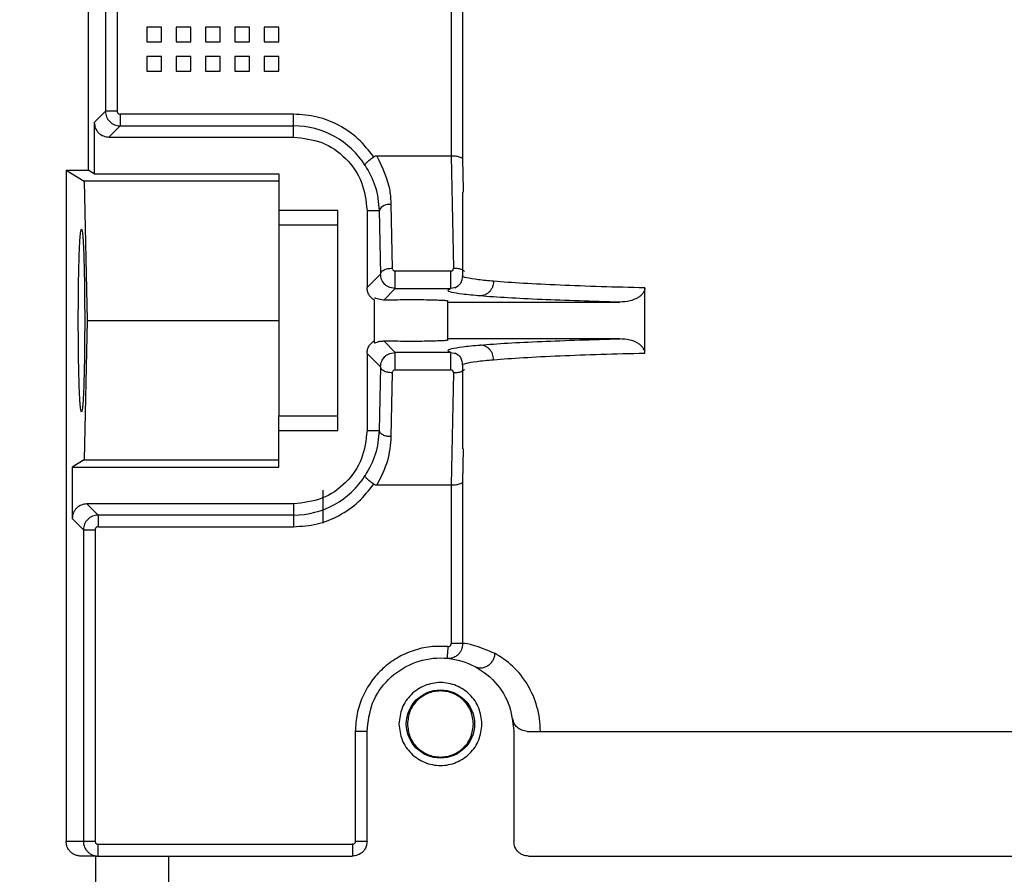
# Model space of a CAD drawing. Header units: inches. Extents: x 170 to 312, y 215 to 248.
# Tile 429 of 557: x 250.497 to 250.662, y 243.978 to 244.121. Entities that reach past the tile are written whole.
import ezdxf

# ---------------------------------------------------------------- set-up
doc = ezdxf.new("R2010")
doc.units = ezdxf.units.IN
doc.header["$LTSCALE"] = 0.25
doc.header["$MEASUREMENT"] = 0
doc.layers.add('ANNOTATIONS', color=1, linetype='Continuous')
doc.layers.add('STANDARD MOTOR LH', color=7, linetype='Continuous')
doc.styles.add('ARIAL', font='arial.ttf', dxfattribs={"height": 0.09375})
doc.dimstyles.new('STANDARD$0', dxfattribs={"dimtxt": 0.09375, "dimasz": 0.09375, "dimexe": 0.03125, "dimexo": 0.046875, "dimgap": 0.09, "dimtad": 0, "dimtih": 1, "dimtoh": 1, "dimdec": 4, "dimzin": 0, "dimdsep": 46, "dimtxsty": 'ARIAL', "dimcen": 0.09, "dimadec": 0, "dimazin": 0, "dimtfac": 1, "dimtdec": 4, "dimtofl": 0, "dimtmove": 0, "dimatfit": 1, "dimfxl": 1, "dimtolj": 1, "dimtzin": 0, "dimarcsym": 0})

# ---------------------------------------------------------------- blocks, each defined once
blk = doc.blocks.new('*D76')
at = {"layer": 'ANNOTATIONS', "color": 0, "lineweight": -2, "transparency": 16777216}
for p, q in [((250.2277552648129, 244.6685519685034), (250.2277552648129, 245.2761724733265)), ((251.4284425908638, 243.2752990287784), (251.4284425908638, 245.2761724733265)), ((250.3215052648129, 245.2449224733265), (250.6470028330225, 245.2449224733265)), ((251.3346925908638, 245.2449224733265), (251.0091950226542, 245.2449224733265))]:
    blk.add_line(p, q, dxfattribs=at)
at = {"layer": 'ANNOTATIONS', "color": 0, "transparency": 16777216}
for points in [[(250.3215052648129, 245.2605474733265), (250.3215052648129, 245.2292974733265), (250.2277552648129, 245.2449224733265)], [(251.3346925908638, 245.2605474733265), (251.3346925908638, 245.2292974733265), (251.4284425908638, 245.2449224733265)]]:
    blk.add_solid(points, dxfattribs=at)
at = {"layer": 'defpoints', "color": 0, "transparency": 16777216}
for p in [(250.2277552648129, 245.2449224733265), (250.2277552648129, 244.6216769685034), (251.4284425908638, 243.2284240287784)]:
    blk.add_point(p, dxfattribs=at)
at = {"layer": 'ANNOTATIONS', "color": 0, "transparency": 16777216, "insert": (250.8280989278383, 245.2449224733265), "char_height": 0.09375, "attachment_point": 5, "style": 'ARIAL'}
blk.add_mtext('\\A1;20"', dxfattribs=at)
blk = doc.blocks.new('*D77')
at = {"layer": 'ANNOTATIONS', "color": 0, "lineweight": -2, "transparency": 16777216}
for p, q in [((250.3659425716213, 244.2732890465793), (250.3659425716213, 244.8424586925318)), ((251.4284425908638, 243.2752990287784), (251.4284425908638, 244.8424586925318)), ((250.4596925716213, 244.8112086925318), (250.6120825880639, 244.8112086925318)), ((251.3346925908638, 244.8112086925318), (251.1823025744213, 244.8112086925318))]:
    blk.add_line(p, q, dxfattribs=at)
at = {"layer": 'ANNOTATIONS', "color": 0, "transparency": 16777216}
for points in [[(250.4596925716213, 244.8268336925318), (250.4596925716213, 244.7955836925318), (250.3659425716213, 244.8112086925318)], [(251.3346925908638, 244.8268336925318), (251.3346925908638, 244.7955836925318), (251.4284425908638, 244.8112086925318)]]:
    blk.add_solid(points, dxfattribs=at)
at = {"layer": 'defpoints', "color": 0, "transparency": 16777216}
for p in [(251.4284425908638, 244.8112086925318), (250.3659425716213, 244.2264140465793), (251.4284425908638, 243.2284240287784)]:
    blk.add_point(p, dxfattribs=at)
at = {"layer": 'ANNOTATIONS', "color": 0, "transparency": 16777216, "insert": (250.8971925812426, 244.8112086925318), "char_height": 0.09375, "attachment_point": 5, "style": 'ARIAL'}
blk.add_mtext('\\A1;17 3/8"', dxfattribs=at)

msp = doc.modelspace()

# ---------------------------------------------------------------- linework, layer by layer
at = {"layer": 'STANDARD MOTOR LH'}
for p, q in [((250.5081611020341, 244.2099852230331), (250.5081611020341, 244.096055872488)), ((250.5110592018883, 244.1754655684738), (250.5110592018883, 244.1059047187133)), ((250.5130264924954, 244.1754655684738), (250.5130264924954, 244.1059047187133)), ((250.5690121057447, 244.1754655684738), (250.5690063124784, 244.0983942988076)), ((250.5709785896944, 244.097866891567), (250.5709785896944, 244.1754655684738)), ((250.5180035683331, 244.1200332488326), (250.5180035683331, 244.117572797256)), ((250.5204642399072, 244.1200332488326), (250.5180035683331, 244.1200332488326)), ((250.5204642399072, 244.117572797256), (250.5204642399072, 244.1200332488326)), ((250.5229248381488, 244.1200332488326), (250.5229248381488, 244.117572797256)), ((250.5253855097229, 244.1200332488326), (250.5229248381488, 244.1200332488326)), ((250.5253855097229, 244.117572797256), (250.5253855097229, 244.1200332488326)), ((250.5278461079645, 244.1200332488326), (250.5278461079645, 244.117572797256)), ((250.5303067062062, 244.1200332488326), (250.5278461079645, 244.1200332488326)), ((250.5303067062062, 244.117572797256), (250.5303067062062, 244.1200332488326)), ((250.5327673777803, 244.1200332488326), (250.5327673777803, 244.117572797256)), ((250.5352279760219, 244.1200332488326), (250.5327673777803, 244.1200332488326)), ((250.5352279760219, 244.117572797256), (250.5352279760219, 244.1200332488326)), ((250.537688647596, 244.1200332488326), (250.537688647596, 244.117572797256)), ((250.5401492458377, 244.1200332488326), (250.537688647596, 244.1200332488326)), ((250.5401492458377, 244.117572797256), (250.5401492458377, 244.1200332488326)), ((250.5180035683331, 244.117572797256), (250.5204642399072, 244.117572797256)), ((250.5229248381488, 244.117572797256), (250.5253855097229, 244.117572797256)), ((250.5278461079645, 244.117572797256), (250.5303067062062, 244.117572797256)), ((250.5327673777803, 244.117572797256), (250.5352279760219, 244.117572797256)), ((250.537688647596, 244.117572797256), (250.5401492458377, 244.117572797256)), ((250.5204642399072, 244.1151123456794), (250.5180035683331, 244.1151123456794)), ((250.5180035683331, 244.1151123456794), (250.5180035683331, 244.1126513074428)), ((250.5204642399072, 244.1126513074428), (250.5204642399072, 244.1151123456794)), ((250.5253855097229, 244.1151123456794), (250.5229248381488, 244.1151123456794)), ((250.5229248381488, 244.1151123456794), (250.5229248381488, 244.1126513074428)), ((250.5253855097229, 244.1126513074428), (250.5253855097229, 244.1151123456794)), ((250.5278461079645, 244.1151123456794), (250.5278461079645, 244.1126513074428)), ((250.5303067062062, 244.1151123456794), (250.5278461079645, 244.1151123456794)), ((250.5303067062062, 244.1126513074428), (250.5303067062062, 244.1151123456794)), ((250.5327673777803, 244.1151123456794), (250.5327673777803, 244.1126513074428)), ((250.5352279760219, 244.1151123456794), (250.5327673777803, 244.1151123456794)), ((250.5352279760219, 244.1126513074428), (250.5352279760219, 244.1151123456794)), ((250.537688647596, 244.1151123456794), (250.537688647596, 244.1126513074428)), ((250.5401492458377, 244.1151123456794), (250.537688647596, 244.1151123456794)), ((250.5401492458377, 244.1126513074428), (250.5401492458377, 244.1151123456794)), ((250.5180035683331, 244.1126513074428), (250.5204642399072, 244.1126513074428)), ((250.5229248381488, 244.1126513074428), (250.5253855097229, 244.1126513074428)), ((250.5278461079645, 244.1126513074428), (250.5303067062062, 244.1126513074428)), ((250.5327673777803, 244.1126513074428), (250.5352279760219, 244.1126513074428)), ((250.537688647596, 244.1126513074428), (250.5401492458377, 244.1126513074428)), ((250.5110592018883, 244.1059047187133), (250.5091921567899, 244.1040379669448)), ((250.5130264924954, 244.1059047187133), (250.5110592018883, 244.1059047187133)), ((250.5426099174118, 244.1054130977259), (250.5135183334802, 244.1054130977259)), ((250.5426099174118, 244.101578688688), (250.5426099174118, 244.1054130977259)), ((250.5091921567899, 244.1040379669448), (250.5091921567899, 244.0954269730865)), ((250.5135183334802, 244.1034460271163), (250.5116512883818, 244.101578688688)), ((250.5135183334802, 244.1034460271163), (250.5426099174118, 244.1034460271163)), ((250.5116512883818, 244.101578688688), (250.5426099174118, 244.101578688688)), ((250.5690063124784, 244.0983942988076), (250.5565579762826, 244.0983942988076)), ((250.5690063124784, 244.0983942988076), (250.5693901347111, 244.0795977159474)), ((250.5710750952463, 244.0928069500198), (250.5709785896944, 244.097866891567)), ((250.5044701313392, 244.096055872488), (250.5044701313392, 243.9834687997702)), ((250.5044701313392, 244.096055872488), (250.5075192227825, 244.0941967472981)), ((250.5044701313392, 244.096055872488), (250.5081611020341, 244.096055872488)), ((250.5091921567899, 244.0954269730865), (250.5081611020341, 244.096055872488)), ((250.5091921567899, 244.0954269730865), (250.5401492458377, 244.0954269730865)), ((250.5401492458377, 244.0954269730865), (250.5401492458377, 244.0867954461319)), ((250.5075192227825, 244.0941967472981), (250.5079905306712, 244.0708206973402)), ((250.5401492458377, 244.0941967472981), (250.5075192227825, 244.0941967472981)), ((250.5709071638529, 244.0923370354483), (250.5709071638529, 244.0783340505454)), ((250.5710840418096, 244.0923370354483), (250.5710750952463, 244.0928069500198)), ((250.5589205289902, 244.0902596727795), (250.5591356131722, 244.0795953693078)), ((250.5499917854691, 244.0892758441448), (250.5401492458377, 244.0892758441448)), ((250.5499917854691, 244.0523661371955), (250.5499917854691, 244.0892758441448)), ((250.5549130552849, 244.0892758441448), (250.5549130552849, 244.0763558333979)), ((250.5549130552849, 244.0892758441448), (250.5569532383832, 244.0892758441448)), ((250.5569532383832, 244.0892758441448), (250.5571682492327, 244.0786109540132)), ((250.5499917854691, 244.0867954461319), (250.5401492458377, 244.0867954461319)), ((250.5571682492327, 244.0786109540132), (250.5549130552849, 244.0763558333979)), ((250.5689251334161, 244.0791131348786), (250.5596371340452, 244.0791131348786)), ((250.5596371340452, 244.0761616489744), (250.5577310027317, 244.0742555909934)), ((250.5596371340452, 244.0761616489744), (250.5587267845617, 244.0763364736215)), ((250.5596371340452, 244.0761616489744), (250.5689251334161, 244.0761616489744)), ((250.5698447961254, 244.0763388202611), (250.5689251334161, 244.0761616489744)), ((250.6014809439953, 244.0653547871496), (250.6014809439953, 244.0762871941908)), ((250.5561433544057, 244.0670619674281), (250.5561433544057, 244.074225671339)), ((250.5684464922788, 244.0675301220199), (250.5684464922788, 244.0741112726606)), ((250.5684464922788, 244.073896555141), (250.5972795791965, 244.073896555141)), ((250.5079905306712, 244.0708206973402), (250.5075192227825, 244.0474446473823)), ((250.5079905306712, 244.0708206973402), (250.5401492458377, 244.0708206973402)), ((250.5577310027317, 244.067386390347), (250.5596371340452, 244.0654803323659)), ((250.5972795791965, 244.0677448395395), (250.5684464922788, 244.0677448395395)), ((250.5549130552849, 244.0652861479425), (250.5549130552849, 244.0523661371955)), ((250.5549130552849, 244.0652861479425), (250.5571682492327, 244.0630304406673)), ((250.5587270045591, 244.0653055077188), (250.5596371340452, 244.0654803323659)), ((250.5689251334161, 244.0654803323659), (250.5596371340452, 244.0654803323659)), ((250.5689251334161, 244.0654803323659), (250.5698448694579, 244.0653031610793)), ((250.5709071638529, 244.0633061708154), (250.5709071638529, 244.049304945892)), ((250.5571682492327, 244.0630304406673), (250.5569532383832, 244.0523661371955)), ((250.5591356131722, 244.0620466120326), (250.5589205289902, 244.051381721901)), ((250.5596371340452, 244.0625288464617), (250.5689251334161, 244.0625288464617)), ((250.5693901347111, 244.0620436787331), (250.5690063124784, 244.0432476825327)), ((250.5401492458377, 244.046214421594), (250.5401492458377, 244.0548465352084)), ((250.5401492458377, 244.0548465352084), (250.5499917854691, 244.0548465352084)), ((250.5401492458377, 244.0523661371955), (250.5499917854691, 244.0523661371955)), ((250.5549130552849, 244.0523661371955), (250.5569532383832, 244.0523661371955)), ((250.5709785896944, 244.0437750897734), (250.5710840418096, 244.049304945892)), ((250.5075192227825, 244.0474446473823), (250.5055012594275, 244.046214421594)), ((250.5075192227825, 244.0474446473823), (250.5401492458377, 244.0474446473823)), ((250.5055012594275, 244.046214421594), (250.5055012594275, 244.0376040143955)), ((250.5055012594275, 244.046214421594), (250.5401492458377, 244.046214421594)), ((250.5709785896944, 244.0166291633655), (250.5709785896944, 244.0437750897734)), ((250.547531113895, 244.0368489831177), (250.547531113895, 244.0423547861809)), ((250.5565579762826, 244.0432476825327), (250.5690063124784, 244.0432476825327)), ((250.5690063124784, 244.0432476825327), (250.5690121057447, 244.0166291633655)), ((250.5079603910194, 244.0400632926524), (250.5098273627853, 244.0381959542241)), ((250.5426099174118, 244.0400632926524), (250.5079603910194, 244.0400632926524)), ((250.5426099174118, 244.0400632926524), (250.5426099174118, 244.0362288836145)), ((250.5055012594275, 244.0376040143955), (250.5073682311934, 244.0357366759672)), ((250.5426099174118, 244.0381959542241), (250.5098273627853, 244.0381959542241)), ((250.5073682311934, 244.0357366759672), (250.5073682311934, 243.9834687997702)), ((250.5073682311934, 244.0357366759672), (250.5093355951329, 244.0357366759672)), ((250.5093355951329, 244.0357366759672), (250.5093355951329, 243.9834687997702)), ((250.5098273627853, 244.0362288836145), (250.5426099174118, 244.0362288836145)), ((250.5709785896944, 244.0166291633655), (250.5690121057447, 244.0166291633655)), ((250.5549130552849, 244.0019233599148), (250.5529445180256, 244.0019233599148)), ((250.5529445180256, 244.0019233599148), (250.5529445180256, 243.9834687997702)), ((250.5549130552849, 243.9834687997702), (250.5549130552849, 244.0019233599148)), ((250.5795193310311, 244.0019233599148), (250.5795193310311, 243.9834687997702)), ((250.5093355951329, 243.9834687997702), (250.5044701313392, 243.9834687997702)), ((250.5098280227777, 243.9810077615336), (250.5098280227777, 243.9829765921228)), ((250.5098280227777, 243.9829765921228), (250.5524523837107, 243.9829765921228)), ((250.5524523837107, 243.9829765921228), (250.5524523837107, 243.9810077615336)), ((250.5549130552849, 243.9834687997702), (250.5529445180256, 243.9834687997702)), ((250.5093914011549, 243.9810077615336), (250.506932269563, 243.9810077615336)), ((250.5093914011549, 243.9810077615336), (250.5093914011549, 243.9746507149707)), ((250.521694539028, 243.9744359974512), (250.521694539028, 243.9810077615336)), ((250.521694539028, 243.9810077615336), (250.5524523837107, 243.9810077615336)), ((250.5819799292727, 243.9810077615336), (250.6951689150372, 243.9810077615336))]:
    msp.add_line(p, q, dxfattribs=at)
at = {"layer": 'STANDARD MOTOR LH', "flags": 128}
msp.add_lwpolyline([(250.5684760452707, 244.0161393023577), (250.5684421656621, 244.0157568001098), (250.5684095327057, 244.015388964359), (250.5683795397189, 244.0150498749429), (250.5683531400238, 244.0147524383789), (250.5683315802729, 244.0145089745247), (250.5683155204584, 244.0143276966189), (250.5683056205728, 244.0142162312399), (250.5683022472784, 244.014178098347)], dxfattribs=at)
at = {"layer": 'STANDARD MOTOR LH'}
msp.add_circle((250.5672161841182, 244.0031535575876), 0.005720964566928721, dxfattribs=at)
for centre, radius, start, end in [((250.5426098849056, 244.0892756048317), 0.0141701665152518, 32.16558920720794, 90), ((250.5585965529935, 244.0884486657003), 0.001839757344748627, 79.85748912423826, 153.281155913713), ((250.5426098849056, 244.0523661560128), 0.01417016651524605, 270, 327.8344107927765)]:
    msp.add_arc(centre, radius, start, end, dxfattribs=at)
for points, knots in [([(250.5110592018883, 244.1059047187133), (250.5110964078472, 244.1055827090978), (250.5111708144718, 244.1049387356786), (250.511739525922, 244.1041263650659), (250.512551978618, 244.1035574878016), (250.5131961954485, 244.1034831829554), (250.5135183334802, 244.1034460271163)], [0, 0, 0, 0, 0.2499754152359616, 0.4999152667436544, 0.7499346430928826, 0.9999999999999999, 0.9999999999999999, 0.9999999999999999, 0.9999999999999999]), ([(250.5130264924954, 244.1059047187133), (250.5130335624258, 244.1058399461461), (250.5130476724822, 244.1057106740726), (250.5131625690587, 244.1055496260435), (250.513323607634, 244.1054337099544), (250.5134530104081, 244.10542001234), (250.5135183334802, 244.1054130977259)], [0, 0, 0, 0, 0.2505282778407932, 0.5000004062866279, 0.7475980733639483, 1, 1, 1, 1]), ([(250.5135183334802, 244.1054130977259), (250.5135183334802, 244.1051608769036), (250.5135183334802, 244.1046563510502), (250.5135183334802, 244.104014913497), (250.5135183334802, 244.1035575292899), (250.5135183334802, 244.1034831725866), (250.5135183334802, 244.1034460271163)], [0, 0, 0, 0, 0.2500259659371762, 0.5001354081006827, 0.7502887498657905, 1, 1, 1, 1]), ([(250.5560232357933, 244.0982476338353), (250.5552115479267, 244.0992932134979), (250.553588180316, 244.1013843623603), (250.5502805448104, 244.1036348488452), (250.5465709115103, 244.1051325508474), (250.5439302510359, 244.1053195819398), (250.5426099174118, 244.1054130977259)], [0, 0, 0, 0, 0.2500016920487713, 0.5000008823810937, 0.7499997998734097, 1, 1, 1, 1]), ([(250.5091921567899, 244.1040379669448), (250.509229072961, 244.1037155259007), (250.5093028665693, 244.1030709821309), (250.5098718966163, 244.1022584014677), (250.5106843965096, 244.1016894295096), (250.5113289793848, 244.101615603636), (250.5116512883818, 244.101578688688)], [0, 0, 0, 0, 0.2501211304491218, 0.4999798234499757, 0.749976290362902, 1, 1, 1, 1]), ([(250.5426099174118, 244.101578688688), (250.5442220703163, 244.1013938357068), (250.547446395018, 244.1010241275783), (250.5515131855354, 244.0981789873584), (250.5543581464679, 244.0941122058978), (250.5547280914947, 244.0908879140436), (250.5549130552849, 244.0892758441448)], [0, 0, 0, 0, 0.2499978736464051, 0.4999986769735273, 0.750011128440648, 1, 1, 1, 1]), ([(250.5546051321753, 244.0968191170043), (250.5546052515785, 244.0968859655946), (250.5546054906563, 244.0970198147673), (250.5549064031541, 244.0973857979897), (250.5553934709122, 244.0978172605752), (250.5558156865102, 244.0981057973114), (250.5560232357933, 244.0982476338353)], [0, 0, 0, 0, 0.2493850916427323, 0.4993372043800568, 0.7538882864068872, 1, 1, 1, 1]), ([(250.5565579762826, 244.0983942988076), (250.5564604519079, 244.0983888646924), (250.5562714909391, 244.0983783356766), (250.5561041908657, 244.0982902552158), (250.5560232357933, 244.0982476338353)], [0, 0, 0, 0, 0.5161085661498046, 0.9999999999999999, 0.9999999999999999, 0.9999999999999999, 0.9999999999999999]), ([(250.5565579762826, 244.0983942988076), (250.5574664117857, 244.0964929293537), (250.5587235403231, 244.0938617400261), (250.5588777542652, 244.0910418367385), (250.5589205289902, 244.0902596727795)], [0, 0, 0, 0, 0.7226273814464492, 1, 1, 1, 1]), ([(250.5709785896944, 244.097866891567), (250.570961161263, 244.0979078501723), (250.5709285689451, 244.0979844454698), (250.5707387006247, 244.0981073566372), (250.5704500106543, 244.0982196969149), (250.5700734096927, 244.0983019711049), (250.5696188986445, 244.0983721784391), (250.5692465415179, 244.0983856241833), (250.5690063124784, 244.0983942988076)], [0, 0, 0, 0, 0.1555432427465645, 0.290876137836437, 0.4995439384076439, 0.6364959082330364, 0.7654825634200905, 1, 1, 1, 1]), ([(250.5546051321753, 244.0968191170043), (250.5552521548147, 244.0956561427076), (250.5565834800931, 244.0932631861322), (250.5568277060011, 244.0906295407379), (250.5569532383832, 244.0892758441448)], [0, 0, 0, 0, 0.4859989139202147, 1, 1, 1, 1]), ([(250.5401492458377, 244.0867954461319), (250.5401492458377, 244.0864699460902), (250.5401492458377, 244.0858189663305), (250.5401492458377, 244.0820884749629), (250.5401492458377, 244.0769096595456), (250.5401492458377, 244.0708208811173), (250.5401492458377, 244.0647321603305), (250.5401492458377, 244.0595535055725), (250.5401492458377, 244.055823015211), (250.5401492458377, 244.0551720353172), (250.5401492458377, 244.0548465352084)], [0, 0, 0, 0, 0.1250078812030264, 0.2500079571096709, 0.3749972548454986, 0.5000059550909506, 0.6250027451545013, 0.749992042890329, 0.8749921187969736, 1, 1, 1, 1]), ([(250.5065109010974, 244.0708206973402), (250.5065182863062, 244.0727809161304), (250.5065295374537, 244.0757672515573), (250.5065967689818, 244.0793414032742), (250.5066795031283, 244.0822696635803), (250.5067902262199, 244.084532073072), (250.5069227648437, 244.0859131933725), (250.507047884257, 244.0863532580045), (250.5071731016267, 244.0859130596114), (250.5073055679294, 244.0845320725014), (250.5074164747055, 244.0822696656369), (250.507499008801, 244.07934140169), (250.5075664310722, 244.0757672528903), (250.5075776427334, 244.0727809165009), (250.5075850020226, 244.0708206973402)], [0, 0, 0, 0, 0.1212330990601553, 0.1846950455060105, 0.2498688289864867, 0.3548210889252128, 0.4224296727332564, 0.5000120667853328, 0.5775702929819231, 0.6451788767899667, 0.7501311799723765, 0.8153049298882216, 0.8787669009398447, 1, 1, 1, 1]), ([(250.5571682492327, 244.0786109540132), (250.5572042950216, 244.0787376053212), (250.5572763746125, 244.0789908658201), (250.5577343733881, 244.0793121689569), (250.5583767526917, 244.0795412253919), (250.5588826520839, 244.079577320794), (250.5591356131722, 244.0795953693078)], [0, 0, 0, 0, 0.2500101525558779, 0.4999371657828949, 0.7499573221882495, 1, 1, 1, 1]), ([(250.5587267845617, 244.0763364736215), (250.5585781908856, 244.0764053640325), (250.5582759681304, 244.0765454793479), (250.5577705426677, 244.0769632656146), (250.5572829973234, 244.0776477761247), (250.5572065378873, 244.0782895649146), (250.5571682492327, 244.0786109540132)], [0, 0, 0, 0, 0.1672285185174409, 0.340123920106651, 0.6695533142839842, 1, 1, 1, 1]), ([(250.5591356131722, 244.0795953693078), (250.5591435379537, 244.0795323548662), (250.5591591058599, 244.0794085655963), (250.5592575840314, 244.0792749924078), (250.5593574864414, 244.079192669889), (250.5594431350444, 244.0791468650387), (250.5595373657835, 244.0791184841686), (250.5596035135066, 244.0791149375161), (250.5596371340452, 244.0791131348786)], [0, 0, 0, 0, 0.2626240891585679, 0.5159141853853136, 0.641607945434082, 0.7607270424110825, 0.8783860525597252, 1, 1, 1, 1]), ([(250.5596371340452, 244.0761616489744), (250.5596371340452, 244.0761800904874), (250.5596371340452, 244.0762169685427), (250.5596371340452, 244.0764330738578), (250.5596371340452, 244.0767525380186), (250.5596371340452, 244.0771636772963), (250.5596371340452, 244.0776394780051), (250.5596371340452, 244.0781454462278), (250.5596371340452, 244.0786555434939), (250.5596371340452, 244.0789605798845), (250.5596371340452, 244.0791131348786)], [0, 0, 0, 0, 0.1250047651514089, 0.2499758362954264, 0.3749368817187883, 0.5000830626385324, 0.6248986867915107, 0.7500256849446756, 0.8749826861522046, 0.9999999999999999, 0.9999999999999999, 0.9999999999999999, 0.9999999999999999]), ([(250.5689251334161, 244.0791131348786), (250.5689584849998, 244.0791151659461), (250.5690237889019, 244.0791191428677), (250.569116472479, 244.0791472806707), (250.5691995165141, 244.0791932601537), (250.5692949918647, 244.0792751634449), (250.5693834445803, 244.0794117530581), (250.5693878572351, 244.07953440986), (250.5693901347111, 244.0795977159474)], [0, 0, 0, 0, 0.1227199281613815, 0.2402911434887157, 0.3586369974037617, 0.483293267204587, 0.7333153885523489, 1, 1, 1, 1]), ([(250.5689251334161, 244.0791131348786), (250.5689251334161, 244.0789605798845), (250.5689251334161, 244.0786555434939), (250.5689251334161, 244.0781454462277), (250.5689251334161, 244.0776394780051), (250.5689251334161, 244.0771636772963), (250.5689251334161, 244.0767525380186), (250.5689251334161, 244.0764330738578), (250.5689251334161, 244.0762169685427), (250.5689251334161, 244.0761800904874), (250.5689251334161, 244.0761616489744)], [0, 0, 0, 0, 0.1250173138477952, 0.2499743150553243, 0.3751013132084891, 0.4999169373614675, 0.6250631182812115, 0.7500241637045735, 0.874995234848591, 0.9999999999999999, 0.9999999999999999, 0.9999999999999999, 0.9999999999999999]), ([(250.5693901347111, 244.0795977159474), (250.5696512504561, 244.0795959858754), (250.5700541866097, 244.0795933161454), (250.5705344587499, 244.0794791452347), (250.5708568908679, 244.0793523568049), (250.5710994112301, 244.0792029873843), (250.5711908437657, 244.0790881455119), (250.571230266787, 244.0790386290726)], [0, 0, 0, 0, 0.3247943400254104, 0.5012006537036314, 0.6819618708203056, 0.8628713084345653, 0.9999999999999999, 0.9999999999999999, 0.9999999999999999, 0.9999999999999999]), ([(250.5709071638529, 244.0783352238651), (250.5708386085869, 244.0778572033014), (250.5707002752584, 244.0768926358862), (250.5699950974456, 244.0764761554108), (250.5696393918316, 244.0762660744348)], [0, 0, 0, 0, 0.4955802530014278, 1, 1, 1, 1]), ([(250.5761260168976, 244.0773918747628), (250.5752315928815, 244.0774769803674), (250.5732389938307, 244.0776665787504), (250.5715351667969, 244.077971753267), (250.5707563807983, 244.0782034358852), (250.5709415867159, 244.0783232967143), (250.5709582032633, 244.0783340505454)], [0, 0, 0, 0, 0.2810953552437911, 0.6262246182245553, 0.9664651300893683, 0.9999999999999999, 0.9999999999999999, 0.9999999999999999, 0.9999999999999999]), ([(250.5761260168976, 244.0773918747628), (250.5760922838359, 244.0770850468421), (250.5760403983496, 244.0766131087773), (250.5757550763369, 244.0760443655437), (250.5754616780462, 244.0756522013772), (250.5750998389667, 244.0753343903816), (250.5745743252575, 244.075025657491), (250.5741386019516, 244.0749696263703), (250.5738552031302, 244.0749331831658)], [0, 0, 0, 0, 0.2395527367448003, 0.3684607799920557, 0.4999479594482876, 0.631528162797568, 0.7603422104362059, 1, 1, 1, 1]), ([(250.6014809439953, 244.0762871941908), (250.5989910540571, 244.0763516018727), (250.5938466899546, 244.076484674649), (250.5870017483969, 244.0767396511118), (250.580737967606, 244.0770401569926), (250.5776921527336, 244.0772724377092), (250.5761260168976, 244.0773918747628)], [0, 0, 0, 0, 0.227465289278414, 0.4699662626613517, 0.7274605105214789, 1, 1, 1, 1]), ([(250.5561433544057, 244.074225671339), (250.5559689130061, 244.0743440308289), (250.5556208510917, 244.0745801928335), (250.5552331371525, 244.0750943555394), (250.5549630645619, 244.0756934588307), (250.55492982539, 244.076133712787), (250.5549130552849, 244.0763558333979)], [0, 0, 0, 0, 0.2446121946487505, 0.4880732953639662, 0.7417184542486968, 1, 1, 1, 1]), ([(250.5738552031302, 244.0749331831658), (250.5728033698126, 244.0750311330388), (250.5706997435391, 244.0752270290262), (250.5689605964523, 244.0755353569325), (250.5682044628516, 244.0758491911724), (250.5686849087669, 244.0760574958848), (250.5689251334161, 244.0761616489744)], [0, 0, 0, 0, 0.2500005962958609, 0.4999915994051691, 0.749994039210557, 1, 1, 1, 1]), ([(250.5972795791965, 244.073896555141), (250.5949771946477, 244.0739596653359), (250.5902330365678, 244.0740897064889), (250.5839370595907, 244.0743300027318), (250.5781767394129, 244.0746105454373), (250.5753207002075, 244.0748237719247), (250.5738552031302, 244.0749331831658)], [0, 0, 0, 0, 0.229207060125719, 0.4722905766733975, 0.7292205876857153, 1, 1, 1, 1]), ([(250.6014809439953, 244.0762871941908), (250.6014675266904, 244.0761447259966), (250.6014398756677, 244.0758511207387), (250.6012105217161, 244.0754107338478), (250.6008313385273, 244.0749853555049), (250.6000930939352, 244.0744708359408), (250.5988921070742, 244.0740038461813), (250.5978455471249, 244.0739342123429), (250.5972795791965, 244.073896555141)], [0, 0, 0, 0, 0.08103352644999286, 0.166997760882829, 0.2776752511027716, 0.4038083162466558, 0.6775861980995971, 1, 1, 1, 1]), ([(250.5577310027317, 244.0742555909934), (250.5573011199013, 244.0743054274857), (250.5566309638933, 244.0743831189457), (250.5562101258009, 244.0746039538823), (250.5561652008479, 244.0745874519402), (250.5561433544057, 244.0745794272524)], [0, 0, 0, 0, 0.478923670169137, 0.7466071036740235, 1, 1, 1, 1]), ([(250.5577310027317, 244.0742555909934), (250.5581980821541, 244.0742707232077), (250.5591211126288, 244.0743006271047), (250.5608924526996, 244.0743232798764), (250.5627122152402, 244.07432947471), (250.5645103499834, 244.0743146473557), (250.5660547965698, 244.0742853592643), (250.5672832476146, 244.074241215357), (250.56823024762, 244.0741842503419), (250.5683692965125, 244.0741373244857), (250.5684464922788, 244.0741112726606)], [0, 0, 0, 0, 0.1284302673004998, 0.2538006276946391, 0.3761786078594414, 0.4955461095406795, 0.6227115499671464, 0.7298097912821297, 0.8499985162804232, 1, 1, 1, 1]), ([(250.5075850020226, 244.0708206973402), (250.5075776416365, 244.0688606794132), (250.5075664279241, 244.0658745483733), (250.5074990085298, 244.0623005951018), (250.5074164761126, 244.0593722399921), (250.5073055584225, 244.0571102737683), (250.5071731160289, 244.0557279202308), (250.5070478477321, 244.0552892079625), (250.5069228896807, 244.055727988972), (250.5067901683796, 244.0571093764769), (250.5066795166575, 244.0593722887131), (250.5065967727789, 244.0623004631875), (250.5065295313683, 244.0658742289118), (250.5065182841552, 244.0688604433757), (250.5065109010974, 244.0708206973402)], [0, 0, 0, 0, 0.1212228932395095, 0.1846857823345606, 0.2498604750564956, 0.3548142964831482, 0.4224280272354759, 0.4999858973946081, 0.5775678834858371, 0.6451774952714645, 0.7501383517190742, 0.8153130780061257, 0.8787651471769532, 1, 1, 1, 1]), ([(250.5549130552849, 244.0652861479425), (250.5549301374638, 244.0655068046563), (250.554964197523, 244.0659467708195), (250.5552316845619, 244.0665453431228), (250.5556191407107, 244.0670615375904), (250.5559675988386, 244.0672973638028), (250.5561433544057, 244.0674163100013)], [0, 0, 0, 0, 0.2567030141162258, 0.5118386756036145, 0.7537808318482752, 1, 1, 1, 1]), ([(250.5561433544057, 244.0670619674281), (250.5561640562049, 244.0670552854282), (250.556206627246, 244.0670415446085), (250.5565456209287, 244.0671928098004), (250.5570425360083, 244.0673578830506), (250.5575024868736, 244.0673769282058), (250.5577310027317, 244.067386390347)], [0, 0, 0, 0, 0.252830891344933, 0.5199197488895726, 0.7614833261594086, 1, 1, 1, 1]), ([(250.5684464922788, 244.0675301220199), (250.568365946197, 244.0675036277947), (250.5682146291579, 244.0674538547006), (250.5671551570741, 244.0673941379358), (250.5658867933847, 244.0673525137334), (250.5644228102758, 244.0673267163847), (250.5627629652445, 244.0673125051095), (250.5609256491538, 244.0673179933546), (250.5591354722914, 244.067340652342), (250.5582028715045, 244.067371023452), (250.5577310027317, 244.067386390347)], [0, 0, 0, 0, 0.1528546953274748, 0.2871588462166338, 0.402911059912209, 0.4999970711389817, 0.6204160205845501, 0.7438818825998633, 0.8704117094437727, 1, 1, 1, 1]), ([(250.5689251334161, 244.0654803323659), (250.5686849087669, 244.0655844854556), (250.5682044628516, 244.065792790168), (250.5689605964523, 244.0661066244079), (250.5706997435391, 244.0664149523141), (250.5728033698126, 244.0666108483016), (250.5738552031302, 244.0667087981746)], [0, 0, 0, 0, 0.2500059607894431, 0.5000084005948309, 0.7499994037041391, 1, 1, 1, 1]), ([(250.5738552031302, 244.0667087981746), (250.5753207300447, 244.0668182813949), (250.5781768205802, 244.0670316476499), (250.5839371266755, 244.0673111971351), (250.5902331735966, 244.0675517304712), (250.5949772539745, 244.0676817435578), (250.5972795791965, 244.0677448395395)], [0, 0, 0, 0, 0.2707806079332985, 0.5277104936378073, 0.7707956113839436, 1, 1, 1, 1]), ([(250.5761260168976, 244.0642495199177), (250.5760925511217, 244.0645556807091), (250.5760410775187, 244.0650265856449), (250.5757567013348, 244.065594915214), (250.5754639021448, 244.0659869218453), (250.5751023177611, 244.0663052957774), (250.5745762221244, 244.0666158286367), (250.5741394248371, 244.066672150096), (250.5738552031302, 244.0667087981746)], [0, 0, 0, 0, 0.2390259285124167, 0.3676450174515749, 0.4990264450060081, 0.6306337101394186, 0.7596552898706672, 1, 1, 1, 1]), ([(250.6014809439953, 244.0653547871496), (250.6014673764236, 244.0654982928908), (250.6014394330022, 244.0657938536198), (250.6012064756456, 244.0662368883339), (250.6008230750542, 244.066663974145), (250.6000775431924, 244.0671789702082), (250.5988786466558, 244.0676403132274), (250.597837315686, 244.0677083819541), (250.5972795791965, 244.0677448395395)], [0, 0, 0, 0, 0.08161357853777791, 0.1680892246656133, 0.2798705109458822, 0.4067215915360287, 0.6822402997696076, 1, 1, 1, 1]), ([(250.5571682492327, 244.0630304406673), (250.5571845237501, 244.0632378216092), (250.5572146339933, 244.0636215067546), (250.5574540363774, 244.0642247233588), (250.557815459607, 244.0647179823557), (250.5582769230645, 244.0650958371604), (250.5585785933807, 244.0652363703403), (250.5587270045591, 244.0653055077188)], [0, 0, 0, 0, 0.2134795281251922, 0.3949684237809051, 0.6606619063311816, 0.8330576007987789, 1, 1, 1, 1]), ([(250.5596371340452, 244.0625288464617), (250.5596371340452, 244.0626814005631), (250.5596371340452, 244.0629864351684), (250.5596371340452, 244.0634963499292), (250.5596371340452, 244.0640022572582), (250.5596371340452, 244.0644781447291), (250.5596371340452, 244.0648894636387), (250.5596371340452, 244.065208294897), (250.5596371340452, 244.0654243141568), (250.5596371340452, 244.0654616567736), (250.5596371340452, 244.0654803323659)], [0, 0, 0, 0, 0.1250268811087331, 0.2499934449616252, 0.3749859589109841, 0.4999461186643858, 0.625101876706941, 0.7499813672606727, 0.87496200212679, 1, 1, 1, 1]), ([(250.5689251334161, 244.0654803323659), (250.5689251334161, 244.0654616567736), (250.5689251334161, 244.0654243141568), (250.5689251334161, 244.065208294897), (250.5689251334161, 244.0648894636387), (250.5689251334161, 244.0644781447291), (250.5689251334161, 244.0640022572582), (250.5689251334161, 244.0634963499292), (250.5689251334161, 244.0629864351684), (250.5689251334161, 244.0626814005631), (250.5689251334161, 244.0625288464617)], [0, 0, 0, 0, 0.12503799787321, 0.2500186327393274, 0.374898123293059, 0.5000538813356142, 0.6250140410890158, 0.7500065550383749, 0.8749731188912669, 1, 1, 1, 1]), ([(250.5696394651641, 244.0653759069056), (250.5699983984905, 244.0651628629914), (250.5707099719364, 244.0647405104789), (250.5708417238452, 244.0637681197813), (250.5709070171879, 244.0632862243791)], [0, 0, 0, 0, 0.5044220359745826, 1, 1, 1, 1]), ([(250.5761260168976, 244.0642495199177), (250.5776921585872, 244.0643692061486), (250.5807379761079, 244.0646019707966), (250.5870016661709, 244.0649022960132), (250.5938466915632, 244.0651573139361), (250.5989910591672, 244.0652903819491), (250.6014809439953, 244.0653547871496)], [0, 0, 0, 0, 0.2725397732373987, 0.5300327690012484, 0.7725348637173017, 1, 1, 1, 1]), ([(250.5709587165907, 244.0633061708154), (250.5709418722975, 244.0633169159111), (250.5707648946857, 244.0634298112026), (250.5714767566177, 244.0636510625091), (250.5730817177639, 244.0639581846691), (250.5751095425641, 244.0641522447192), (250.5761260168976, 244.0642495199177)], [0, 0, 0, 0, 0.03388529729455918, 0.3560220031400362, 0.6771974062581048, 1, 1, 1, 1]), ([(250.5591356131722, 244.0620466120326), (250.5588826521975, 244.0620646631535), (250.5583767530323, 244.0621007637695), (250.5577343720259, 244.0623297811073), (250.5572764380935, 244.0626511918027), (250.5572043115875, 244.062904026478), (250.5571682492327, 244.0630304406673)], [0, 0, 0, 0, 0.2500665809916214, 0.5001106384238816, 0.7500615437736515, 1, 1, 1, 1]), ([(250.5596371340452, 244.0625288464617), (250.5596038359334, 244.0625267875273), (250.5595381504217, 244.0625227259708), (250.5594114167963, 244.0624845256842), (250.559274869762, 244.0623919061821), (250.5591591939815, 244.0622338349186), (250.5591435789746, 244.0621098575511), (250.5591356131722, 244.0620466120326)], [0, 0, 0, 0, 0.1207480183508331, 0.238193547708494, 0.4831003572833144, 0.7363100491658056, 1, 1, 1, 1]), ([(250.5693901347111, 244.0620436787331), (250.5693876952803, 244.0621066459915), (250.5693829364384, 244.0622294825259), (250.5692949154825, 244.0623652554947), (250.5692006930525, 244.0624489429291), (250.5691176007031, 244.0624947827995), (250.5690245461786, 244.0625228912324), (250.5689588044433, 244.0625268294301), (250.5689251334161, 244.0625288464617)], [0, 0, 0, 0, 0.264585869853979, 0.5161541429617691, 0.6402832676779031, 0.7582570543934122, 0.8761862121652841, 1, 1, 1, 1]), ([(250.5712273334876, 244.0625998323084), (250.5711887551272, 244.0625515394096), (250.5710981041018, 244.0624380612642), (250.5708567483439, 244.0622897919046), (250.5705345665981, 244.0621620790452), (250.5700541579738, 244.0620481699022), (250.569651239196, 244.0620454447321), (250.5693901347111, 244.0620436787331)], [0, 0, 0, 0, 0.1344350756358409, 0.3158941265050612, 0.4972766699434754, 0.6742189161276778, 1, 1, 1, 1]), ([(250.5549130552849, 244.0523661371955), (250.5547280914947, 244.0507540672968), (250.5543581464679, 244.0475297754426), (250.5515131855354, 244.043462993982), (250.547446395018, 244.0406178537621), (250.5442220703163, 244.0402481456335), (250.5426099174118, 244.0400632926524)], [0, 0, 0, 0, 0.249988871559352, 0.5000013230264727, 0.750002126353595, 1, 1, 1, 1]), ([(250.5569532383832, 244.0523661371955), (250.5568273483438, 244.051010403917), (250.5565827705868, 244.0483765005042), (250.5552512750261, 244.0459835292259), (250.5546051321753, 244.0448222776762)], [0, 0, 0, 0, 0.5147239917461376, 1, 1, 1, 1]), ([(250.5569532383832, 244.0523661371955), (250.5569892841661, 244.0522394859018), (250.5570613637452, 244.0519862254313), (250.5575193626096, 244.0516649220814), (250.5581617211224, 244.0514358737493), (250.5586675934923, 244.0513997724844), (250.5589205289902, 244.051381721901)], [0, 0, 0, 0, 0.2500161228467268, 0.4999491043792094, 0.7499752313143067, 1, 1, 1, 1]), ([(250.5589205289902, 244.051381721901), (250.5588063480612, 244.0500046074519), (250.5585716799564, 244.047174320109), (250.5572411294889, 244.0445798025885), (250.5565579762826, 244.0432476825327)], [0, 0, 0, 0, 0.486563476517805, 1, 1, 1, 1]), ([(250.5560232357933, 244.0433937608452), (250.555815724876, 244.043535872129), (250.5553937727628, 244.0438248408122), (250.554906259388, 244.044255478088), (250.5546055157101, 244.0446216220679), (250.5546052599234, 244.0447554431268), (250.5546051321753, 244.0448222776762)], [0, 0, 0, 0, 0.2462206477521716, 0.5006643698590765, 0.7506156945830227, 1, 1, 1, 1]), ([(250.5690063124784, 244.0432476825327), (250.5692465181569, 244.0432561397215), (250.5696188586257, 244.043269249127), (250.570073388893, 244.0433392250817), (250.5704499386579, 244.043422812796), (250.5707382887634, 244.0435333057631), (250.5709289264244, 244.0436581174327), (250.5709612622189, 244.0437342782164), (250.5709785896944, 244.0437750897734)], [0, 0, 0, 0, 0.2344739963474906, 0.3634558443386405, 0.5004546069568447, 0.7090583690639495, 0.844095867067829, 1, 1, 1, 1]), ([(250.5426099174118, 244.0362288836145), (250.5439302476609, 244.0363221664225), (250.5465709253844, 244.0365087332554), (250.550280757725, 244.0380064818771), (250.5535878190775, 244.0402576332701), (250.5552114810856, 244.0423484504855), (250.5560232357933, 244.0433937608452)], [0, 0, 0, 0, 0.2499984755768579, 0.5000002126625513, 0.7500236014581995, 0.9999999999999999, 0.9999999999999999, 0.9999999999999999, 0.9999999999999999]), ([(250.5560232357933, 244.0433937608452), (250.5561042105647, 244.0433513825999), (250.5562716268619, 244.0432637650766), (250.5564604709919, 244.043253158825), (250.5565579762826, 244.0432476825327)], [0, 0, 0, 0, 0.4836731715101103, 1, 1, 1, 1]), ([(250.5079603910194, 244.0400632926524), (250.5076381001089, 244.0400260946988), (250.5069937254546, 244.0399517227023), (250.5061805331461, 244.0393836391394), (250.5056121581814, 244.0385706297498), (250.5055382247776, 244.0379262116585), (250.5055012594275, 244.0376040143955)], [0, 0, 0, 0, 0.250088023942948, 0.500015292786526, 0.750016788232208, 1, 1, 1, 1]), ([(250.5098273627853, 244.0381959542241), (250.5095051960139, 244.0381588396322), (250.5088608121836, 244.0380846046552), (250.5080487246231, 244.0375149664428), (250.5074798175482, 244.0367026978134), (250.507405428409, 244.0360586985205), (250.5073682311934, 244.0357366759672)], [0, 0, 0, 0, 0.2500440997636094, 0.5001272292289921, 0.750045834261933, 1, 1, 1, 1]), ([(250.5098273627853, 244.0381959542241), (250.5098273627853, 244.0381588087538), (250.5098273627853, 244.0380844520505), (250.5098273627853, 244.0376270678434), (250.5098273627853, 244.0369856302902), (250.5098273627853, 244.0364811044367), (250.5098273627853, 244.0362288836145)], [0, 0, 0, 0, 0.2497112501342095, 0.4998645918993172, 0.7499740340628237, 1, 1, 1, 1]), ([(250.5098273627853, 244.0362288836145), (250.5097624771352, 244.0362218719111), (250.5096330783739, 244.0362078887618), (250.5094725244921, 244.0360923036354), (250.5093559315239, 244.0359317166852), (250.5093424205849, 244.0358021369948), (250.5093355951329, 244.0357366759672)], [0, 0, 0, 0, 0.2506808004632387, 0.4999223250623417, 0.7473709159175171, 1, 1, 1, 1]), ([(250.5684760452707, 244.0161393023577), (250.5674880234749, 244.0161674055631), (250.565511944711, 244.0162236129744), (250.5626066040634, 244.0155310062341), (250.5599025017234, 244.0142995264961), (250.5575112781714, 244.0125262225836), (250.5555337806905, 244.0103010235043), (250.5540680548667, 244.0077162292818), (250.5531224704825, 244.0048832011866), (250.5530038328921, 244.002909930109), (250.5529445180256, 244.0019233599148)], [0, 0, 0, 0, 0.1250006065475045, 0.2500056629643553, 0.3750061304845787, 0.4999981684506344, 0.6250038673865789, 0.7499959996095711, 0.8750062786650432, 1, 1, 1, 1]), ([(250.5683022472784, 244.014178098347), (250.5685135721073, 244.0141753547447), (250.5689090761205, 244.0141702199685), (250.5695660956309, 244.0143668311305), (250.5701202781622, 244.0147182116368), (250.570540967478, 244.0151960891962), (250.570793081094, 244.0156490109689), (250.5709496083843, 244.0161329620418), (250.5709690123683, 244.0164651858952), (250.5709785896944, 244.0166291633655)], [0, 0, 0, 0, 0.1549444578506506, 0.2899855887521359, 0.4996443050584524, 0.6291031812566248, 0.755593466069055, 0.8793669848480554, 1, 1, 1, 1]), ([(250.5684760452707, 244.0161393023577), (250.5685110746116, 244.0161381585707), (250.5685795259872, 244.0161359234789), (250.5686796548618, 244.0161587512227), (250.5687716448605, 244.016202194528), (250.5688543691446, 244.016263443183), (250.5689232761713, 244.0163396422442), (250.5689746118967, 244.0164273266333), (250.5690059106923, 244.0165252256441), (250.5690100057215, 244.0165939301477), (250.5690121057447, 244.0166291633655)], [0, 0, 0, 0, 0.1283524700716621, 0.2508155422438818, 0.3730441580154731, 0.4998643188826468, 0.626544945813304, 0.7478859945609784, 0.8707102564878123, 1, 1, 1, 1]), ([(250.5763790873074, 244.014974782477), (250.575123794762, 244.0154887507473), (250.5722325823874, 244.0166725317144), (250.5714317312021, 244.0166448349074), (250.5709785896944, 244.0166291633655)], [0, 0, 0, 0, 0.4341751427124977, 1, 1, 1, 1]), ([(250.5549130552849, 244.0019233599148), (250.5550980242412, 244.0035335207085), (250.5554679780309, 244.0067539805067), (250.558312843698, 244.0108493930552), (250.5623796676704, 244.0135859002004), (250.567216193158, 244.0145463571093), (250.5720527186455, 244.0135859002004), (250.576119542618, 244.0108493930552), (250.578964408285, 244.0067539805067), (250.5793343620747, 244.0035335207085), (250.5795193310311, 244.0019233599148)], [0, 0, 0, 0, 0.1249942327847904, 0.2499991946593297, 0.3749993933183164, 0.5, 0.6250006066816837, 0.7500008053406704, 0.8750057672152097, 1, 1, 1, 1]), ([(250.5729673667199, 244.0127994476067), (250.5731187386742, 244.0127328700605), (250.5734366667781, 244.0125930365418), (250.5739904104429, 244.0125422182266), (250.5745862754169, 244.0126403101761), (250.5751714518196, 244.0129122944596), (250.5756783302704, 244.013336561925), (250.5760573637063, 244.0138598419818), (250.5762991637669, 244.014418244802), (250.5763533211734, 244.0147953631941), (250.5763790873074, 244.014974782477)], [0, 0, 0, 0, 0.1110267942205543, 0.2331907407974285, 0.3641253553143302, 0.4999471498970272, 0.6358814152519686, 0.7667596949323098, 0.8890327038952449, 1, 1, 1, 1]), ([(250.5839656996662, 244.0019233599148), (250.5839374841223, 244.0026285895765), (250.5838803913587, 244.0040555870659), (250.583276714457, 244.0067908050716), (250.5817970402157, 244.0101275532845), (250.5791346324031, 244.0132645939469), (250.5773547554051, 244.0143692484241), (250.5763790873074, 244.014974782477)], [0, 0, 0, 0, 0.09728792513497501, 0.1968573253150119, 0.3990447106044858, 0.6705767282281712, 1, 1, 1, 1]), ([(250.5741674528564, 244.0031535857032), (250.5740629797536, 244.0040633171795), (250.5738540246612, 244.0058828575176), (250.572246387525, 244.0081965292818), (250.5699489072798, 244.0097430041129), (250.5672161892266, 244.0102858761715), (250.5644834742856, 244.0097429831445), (250.5621859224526, 244.0081965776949), (250.5605783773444, 244.0058828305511), (250.5603694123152, 244.0040633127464), (250.5602649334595, 244.0031535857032)], [0, 0, 0, 0, 0.1249905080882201, 0.2499916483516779, 0.3749984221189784, 0.4999995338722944, 0.6250006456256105, 0.7500102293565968, 0.8750094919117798, 1, 1, 1, 1]), ([(250.5727525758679, 244.0031535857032), (250.5726693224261, 244.0038781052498), (250.5725028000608, 244.005327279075), (250.5712227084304, 244.007170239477), (250.5693927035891, 244.0084019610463), (250.5672161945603, 244.0088338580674), (250.5650396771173, 244.0084019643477), (250.563209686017, 244.0071702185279), (250.5619294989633, 244.0053273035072), (250.5617629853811, 244.0038781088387), (250.5616797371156, 244.0031535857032)], [0, 0, 0, 0, 0.1249854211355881, 0.249994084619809, 0.3749992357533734, 0.499998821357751, 0.6249984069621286, 0.7500035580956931, 0.8750145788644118, 0.9999999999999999, 0.9999999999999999, 0.9999999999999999, 0.9999999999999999]), ([(250.5817734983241, 244.0019233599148), (250.5814493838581, 244.0019597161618), (250.5808364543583, 244.0020284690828), (250.5800857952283, 244.0025326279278), (250.5795587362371, 244.0031914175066), (250.5794139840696, 244.0037269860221), (250.5793472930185, 244.0039737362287)], [0, 0, 0, 0, 0.3121475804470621, 0.5902990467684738, 0.8112402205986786, 0.9999999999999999, 0.9999999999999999, 0.9999999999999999, 0.9999999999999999]), ([(250.5602649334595, 244.0031535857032), (250.5603694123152, 244.0022438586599), (250.5605783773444, 244.0004243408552), (250.5621859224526, 243.9981105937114), (250.5644834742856, 243.9965641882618), (250.5672161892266, 243.9960212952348), (250.5699489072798, 243.9965641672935), (250.572246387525, 243.9981106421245), (250.5738540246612, 244.0004243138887), (250.5740629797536, 244.0022438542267), (250.5741674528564, 244.0031535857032)], [0, 0, 0, 0, 0.1249905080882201, 0.2499897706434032, 0.3749993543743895, 0.5000004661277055, 0.6250015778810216, 0.7500083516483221, 0.8750094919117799, 1, 1, 1, 1]), ([(250.5616797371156, 244.0031535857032), (250.5617629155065, 244.0024288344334), (250.5619292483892, 244.0009795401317), (250.5632099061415, 243.99913691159), (250.5650396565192, 243.9979051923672), (250.5672161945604, 243.9974733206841), (250.5693927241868, 243.9979051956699), (250.5712224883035, 243.999136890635), (250.5725030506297, 244.0009795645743), (250.5726693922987, 244.0024288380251), (250.5727525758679, 244.0031535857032)], [0, 0, 0, 0, 0.1250174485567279, 0.2499989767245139, 0.3750028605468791, 0.5000011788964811, 0.6249994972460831, 0.7500033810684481, 0.8749825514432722, 1, 1, 1, 1]), ([(250.5817734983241, 244.0019233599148), (250.5858363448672, 244.0019233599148), (250.5939619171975, 244.0019233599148), (250.6080851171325, 244.0019233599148), (250.6230626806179, 244.0019233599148), (250.638574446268, 244.0019233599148), (250.6540862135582, 244.0019233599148), (250.6690638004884, 244.0019233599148), (250.6831870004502, 244.0019233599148), (250.6913125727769, 244.0019233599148), (250.6953754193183, 244.0019233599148)], [0, 0, 0, 0, 0.1250024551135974, 0.2500011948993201, 0.3749997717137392, 0.4999997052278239, 0.6250002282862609, 0.74999880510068, 0.8749975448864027, 1, 1, 1, 1]), ([(250.506932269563, 243.9810077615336), (250.5067378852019, 243.9810207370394), (250.5063493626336, 243.9810466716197), (250.5058210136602, 243.981251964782), (250.5053662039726, 243.981544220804), (250.5049133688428, 243.9820035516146), (250.5045441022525, 243.9826569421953), (250.5044934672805, 243.9832126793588), (250.5044701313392, 243.9834687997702)], [0, 0, 0, 0, 0.1508898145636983, 0.3015885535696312, 0.4351222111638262, 0.5690286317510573, 0.8013799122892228, 1, 1, 1, 1]), ([(250.5073682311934, 243.9834687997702), (250.5073918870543, 243.9832106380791), (250.5074430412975, 243.9826523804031), (250.5078124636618, 243.9820026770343), (250.5082650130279, 243.9815441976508), (250.5087128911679, 243.9812538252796), (250.5092436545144, 243.9810485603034), (250.5096296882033, 243.9810216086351), (250.5098280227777, 243.9810077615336)], [0, 0, 0, 0, 0.2002695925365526, 0.4330698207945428, 0.5624988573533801, 0.7000670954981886, 0.8459018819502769, 1, 1, 1, 1]), ([(250.5093355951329, 243.9834687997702), (250.5093426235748, 243.9834038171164), (250.5093566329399, 243.9832742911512), (250.5094718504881, 243.9831130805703), (250.5096330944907, 243.982997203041), (250.5097626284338, 243.9829835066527), (250.5098280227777, 243.9829765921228)], [0, 0, 0, 0, 0.2509328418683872, 0.5001691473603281, 0.7476637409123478, 1, 1, 1, 1]), ([(250.5549130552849, 243.9834687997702), (250.5548761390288, 243.9831461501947), (250.5548023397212, 243.9825011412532), (250.5542327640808, 243.9816880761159), (250.5534198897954, 243.9811184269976), (250.5527748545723, 243.9810446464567), (250.5524523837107, 243.9810077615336)], [0, 0, 0, 0, 0.2501073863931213, 0.4999898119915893, 0.7500311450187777, 1, 1, 1, 1]), ([(250.5529445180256, 243.9834687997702), (250.5529376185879, 243.9834033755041), (250.5529239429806, 243.9832736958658), (250.5528078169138, 243.9831125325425), (250.5526465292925, 243.9829977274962), (250.552517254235, 243.9829836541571), (250.5524523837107, 243.9829765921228)], [0, 0, 0, 0, 0.2525138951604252, 0.5005162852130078, 0.7493579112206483, 1, 1, 1, 1]), ([(250.5819799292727, 243.9810077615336), (250.5816574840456, 243.9810446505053), (250.5810124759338, 243.9811184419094), (250.5801996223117, 243.9816880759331), (250.5796300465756, 243.9825011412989), (250.5795562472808, 243.98314615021), (250.5795193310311, 243.9834687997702)], [0, 0, 0, 0, 0.2499548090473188, 0.5000008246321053, 0.7498879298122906, 1, 1, 1, 1]), ([(250.5093914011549, 243.9810077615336), (250.5094838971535, 243.9810077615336), (250.5096689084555, 243.9810077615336), (250.5110910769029, 243.9810077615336), (250.5131250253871, 243.9810077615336), (250.5155429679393, 243.9810077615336), (250.5179609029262, 243.9810077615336), (250.5199948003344, 243.9810077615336), (250.5214169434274, 243.9810077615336), (250.5216020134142, 243.9810077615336), (250.521694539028, 243.9810077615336)], [0, 0, 0, 0, 0.1249838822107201, 0.249993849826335, 0.3749836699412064, 0.5000012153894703, 0.6250187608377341, 0.7500054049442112, 0.8750153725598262, 1, 1, 1, 1])]:
    msp.add_open_spline(points, degree=3, knots=knots, dxfattribs=at)

# ---------------------------------------------------------------- dimensions: what is measured, and where the dimension line sits
at = {"layer": 'ANNOTATIONS'}
for base, p1, p2, text, picture, middle in [((250.2277552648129, 245.2449224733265), (251.4284425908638, 243.2284240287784), (250.2277552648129, 244.6216769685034), '20"', '*D76', (250.8280989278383, 245.2449224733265)), ((251.4284425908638, 244.8112086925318), (250.3659425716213, 244.2264140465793), (251.4284425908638, 243.2284240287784), '17 3/8"', '*D77', (250.8971925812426, 244.8112086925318))]:
    dim = msp.add_linear_dim(base=base, p1=p1, p2=p2, text=text, dimstyle='STANDARD$0', dxfattribs=at)
    dim.commit()
    dim.dimension.update_dxf_attribs({"geometry": picture, "text_midpoint": middle, "dimtype": 160})

doc.saveas('drawing.dxf')
